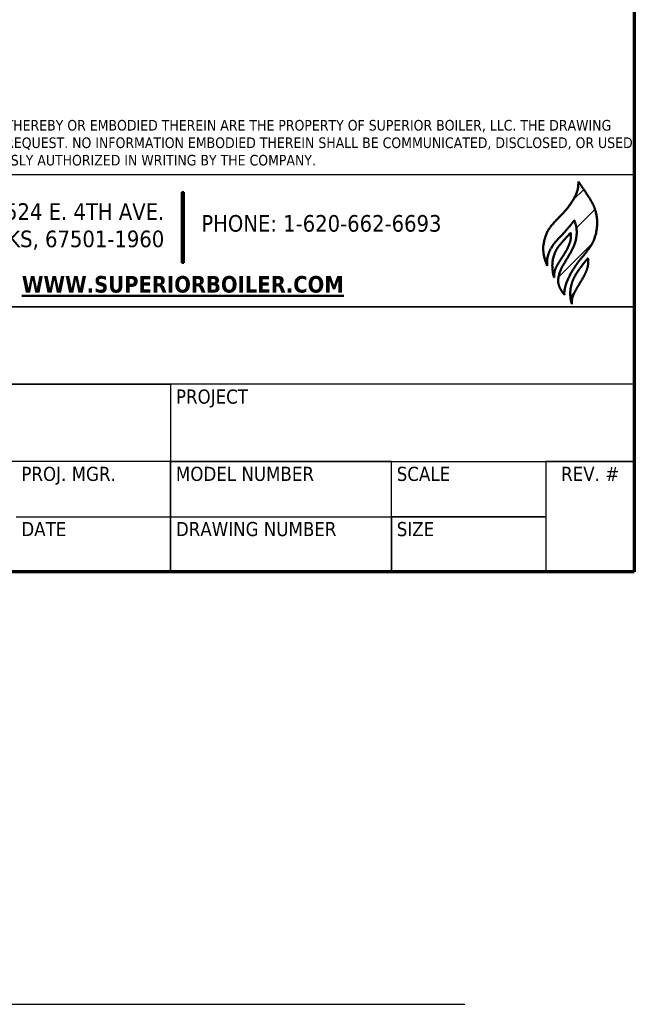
# Model space of a CAD drawing. Header units: inches. Extents: x 18 to 846, y -44 to 561.
# Tile 488 of 642: x 762 to 846, y -44 to 90. Entities that reach past the tile are written whole.
import ezdxf
from ezdxf.enums import TextEntityAlignment as Align

# ---------------------------------------------------------------- set-up
doc = ezdxf.new("R2010")
doc.units = ezdxf.units.IN
doc.header["$LTSCALE"] = 24
doc.header["$MEASUREMENT"] = 0
for name, color, linetype, lineweight in [('Border (ANSI)', 7, 'Continuous', 70), ('Hatch (ANSI)', 7, 'Continuous', 18), ('Layer 1', 7, 'Continuous', 25), ('Sketch Geometry (ANSI)', 7, 'Continuous', 25), ('Title (ANSI)', 7, 'Continuous', 50)]:
    doc.layers.add(name, color=color, linetype=linetype, lineweight=lineweight)
doc.styles.add('Note Text (ANSI)', font='tahoma.ttf')
doc.styles.get("Standard").update_dxf_attribs({"font": 'arial.ttf'})
doc.styles.add('Text Style40', font='tahoma.ttf')

# ---------------------------------------------------------------- blocks, each defined once
blk = doc.blocks.new('Borders SUPERIOR BORDER')
at = {"layer": 'Border (ANSI)'}
for p, q in [((35.25, 23.375), (35.25, 0.625)), ((35.25, 0.625), (0.75, 0.625))]:
    blk.add_line(p, q, dxfattribs=at)
blk = doc.blocks.new('Title Blocks SB TITLE-KS')
at = {"layer": 'Hatch (ANSI)'}
h = blk.add_hatch(dxfattribs=at)
h.set_pattern_fill('ANSI31', color=256, style=0)
edge = h.paths.add_edge_path()
edge.add_spline(control_points=[(54.2173, 4.6076), (54.2316, 4.5851), (54.2997, 4.4896), (54.3068, 4.4696), (54.3315, 4.3759), (54.3115, 4.2785), (54.2858, 4.2368), (54.2527, 4.1972), (54.2153, 4.1504), (54.1819, 4.1029), (54.1474, 4.0405), (54.1348, 3.9894), (54.1383, 3.9666)], knot_values=[0, 0, 0, 0, 0, 0.223328, 0.312076, 0.397557, 0.4854, 0.571518, 0.648725, 0.72663, 0.806969, 1, 1, 1, 1, 1], degree=4, periodic=0)
edge.add_spline(control_points=[(54.1383, 3.9666), (54.1313, 3.9752), (54.1253, 3.9822), (54.1043, 4.0131), (54.1001, 4.0586), (54.1165, 4.1126), (54.1407, 4.15), (54.1702, 4.1987), (54.1968, 4.2486), (54.2119, 4.3094), (54.2077, 4.3519), (54.1978, 4.3793), (54.1941, 4.3879)], knot_values=[0, 0, 0, 0, 0, 0.15114, 0.231086, 0.321487, 0.41918, 0.522073, 0.624121, 0.7241, 0.817328, 1, 1, 1, 1, 1], degree=4, periodic=0)
edge.add_spline(control_points=[(54.1941, 4.3879), (54.1925, 4.3856), (54.1905, 4.3826), (54.1903, 4.3822), (54.1773, 4.3651), (54.1797, 4.3686), (54.1434, 4.3244), (54.1255, 4.3062), (54.1025, 4.282), (54.0812, 4.2597), (54.0515, 4.2148), (54.0383, 4.1752), (54.0394, 4.1463), (54.0409, 4.1305)], knot_values=[0, 0, 0, 0, 0, 0.084189, 0.123518, 0.183255, 0.262966, 0.351281, 0.453216, 0.555026, 0.656205, 0.758757, 1, 1, 1, 1, 1], degree=4, periodic=0)
edge.add_spline(control_points=[(54.0409, 4.1305), (54.035, 4.1465), (54.0253, 4.1623), (54.0178, 4.2133), (54.0167, 4.2437), (54.0337, 4.3192), (54.069, 4.365), (54.1004, 4.3974), (54.1827, 4.4787), (54.2138, 4.5533), (54.2173, 4.5707), (54.2173, 4.6076)], knot_values=[0, 0, 0, 0, 0, 0.174503, 0.256986, 0.347347, 0.441708, 0.54982, 0.659603, 0.764027, 1, 1, 1, 1, 1], degree=4, periodic=0)
h = blk.add_hatch(dxfattribs=at)
h.set_pattern_fill('ANSI31', color=256, style=0)
h.paths.add_polyline_path([(51.9829, 4.5475), (51.9829, 4.1475), (51.9729, 4.1475), (51.9729, 4.5475)])
h = blk.add_hatch(dxfattribs=at)
h.set_pattern_fill('ANSI31', color=256, style=0)
edge = h.paths.add_edge_path()
edge.add_spline(control_points=[(54.0803, 4.064), (54.0791, 4.0722), (54.0795, 4.0991), (54.0911, 4.1219), (54.1075, 4.1516), (54.124, 4.1755), (54.1422, 4.2049), (54.1668, 4.2473), (54.1765, 4.2839), (54.1762, 4.303), (54.1732, 4.3182)], knot_values=[0, 0, 0, 0, 0, 0.223391, 0.320399, 0.421522, 0.529587, 0.642294, 0.753344, 1, 1, 1, 1, 1], degree=4, periodic=0)
edge.add_spline(control_points=[(54.1732, 4.3182), (54.1617, 4.3055), (54.1523, 4.2956), (54.1358, 4.2752), (54.0993, 4.2352), (54.0831, 4.2047), (54.0652, 4.1445), (54.0708, 4.1121), (54.0733, 4.0778), (54.0803, 4.064)], knot_values=[0, 0, 0, 0, 0, 0.237455, 0.346725, 0.468881, 0.595268, 0.718537, 1, 1, 1, 1, 1], degree=4, periodic=0)
h = blk.add_hatch(dxfattribs=at)
h.set_pattern_fill('ANSI31', color=256, style=0)
edge = h.paths.add_edge_path()
edge.add_spline(control_points=[(54.1811, 3.9129), (54.1797, 3.9203), (54.1796, 3.9385), (54.1845, 3.9546), (54.195, 3.9806), (54.2157, 4.0167), (54.2329, 4.0428), (54.2534, 4.0796), (54.2674, 4.1093), (54.2775, 4.154), (54.2718, 4.1683), (54.2713, 4.174)], knot_values=[0, 0, 0, 0, 0, 0.182396, 0.269345, 0.36604, 0.473614, 0.586097, 0.697821, 0.802203, 1, 1, 1, 1, 1], degree=4, periodic=0)
edge.add_spline(control_points=[(54.2713, 4.174), (54.2658, 4.1674), (54.2526, 4.1509), (54.2419, 4.137), (54.2198, 4.1069), (54.2098, 4.0939), (54.189, 4.0586), (54.1742, 4.0158), (54.167, 3.9727), (54.1737, 3.9324), (54.1811, 3.9129)], knot_values=[0, 0, 0, 0, 0, 0.204279, 0.290863, 0.384671, 0.48539, 0.591258, 0.706982, 1, 1, 1, 1, 1], degree=4, periodic=0)
at = {"layer": 'Layer 1', "lineweight": 5}
blk.add_open_spline([(54.1136, 4.25), (54.1534, 4.2966), (54.173, 4.3181), (54.1731, 4.318)], degree=3, dxfattribs=at)
at = {"layer": 'Title (ANSI)', "lineweight": 25}
for p, q in [((47.7839, 4.6475), (54.5339, 4.6475)), ((47.7839, 4.6475), (54.5339, 4.6475)), ((54.5339, 4.6475), (54.5339, 2.3975)), ((54.5339, 4.6475), (54.5339, 3.8975)), ((54.5339, 3.8975), (47.7839, 3.8975)), ((49.2839, 3.8975), (54.5339, 3.8975)), ((54.5339, 3.8975), (54.5339, 3.46)), ((54.5339, 3.46), (49.2839, 3.46)), ((49.2839, 3.46), (51.9089, 3.46)), ((51.9089, 3.46), (51.9089, 3.0225)), ((54.5339, 3.46), (51.9089, 3.46)), ((51.9089, 3.46), (51.9089, 3.0225)), ((54.5339, 3.0225), (54.5339, 3.46)), ((51.9089, 3.0225), (49.2839, 3.0225)), ((51.9089, 3.0225), (51.0339, 3.0225)), ((51.9089, 3.0225), (54.5339, 3.0225)), ((51.9089, 2.71), (51.9089, 3.0225)), ((53.1589, 3.0225), (51.9089, 3.0225)), ((51.9089, 3.0225), (51.9089, 2.71)), ((53.1589, 2.71), (53.1589, 3.0225)), ((53.1589, 3.0225), (54.0339, 3.0225)), ((53.1589, 2.71), (53.1589, 3.0225)), ((54.5339, 3.0225), (54.0339, 3.0225)), ((54.0339, 3.0225), (54.0339, 2.3975)), ((54.0339, 3.0225), (54.0339, 2.71)), ((54.5339, 2.3975), (54.5339, 3.0225)), ((51.0339, 2.71), (51.9089, 2.71)), ((51.0339, 2.71), (51.9089, 2.71)), ((51.9089, 2.3975), (51.9089, 2.71)), ((51.9089, 2.71), (53.1589, 2.71)), ((51.9089, 2.71), (51.9089, 2.3975)), ((51.9089, 2.71), (53.1589, 2.71)), ((53.1589, 2.3975), (53.1589, 2.71)), ((53.1589, 2.71), (54.0339, 2.71)), ((53.1589, 2.71), (53.1589, 2.3975)), ((54.0339, 2.71), (53.1589, 2.71)), ((54.0339, 2.71), (54.0339, 2.3975)), ((54.5339, 2.3975), (47.7839, 2.3975)), ((51.9089, 2.3975), (51.0339, 2.3975)), ((53.1589, 2.3975), (51.9089, 2.3975)), ((54.0339, 2.3975), (53.1589, 2.3975)), ((54.0339, 2.3975), (54.5339, 2.3975))]:
    blk.add_line(p, q, dxfattribs=at)
at = {"layer": 'Title (ANSI)'}
for p, q in [((51.9729, 4.5475), (51.9829, 4.5475)), ((51.9729, 4.1475), (51.9729, 4.5475)), ((51.9829, 4.5475), (51.9829, 4.1475)), ((51.9829, 4.1475), (51.9729, 4.1475))]:
    blk.add_line(p, q, dxfattribs=at)
for points, knots in [([(54.2173, 4.6076), (54.2173, 4.5707), (54.2138, 4.5533), (54.1827, 4.4787), (54.1004, 4.3974), (54.069, 4.365), (54.0337, 4.3192), (54.0167, 4.2437), (54.0178, 4.2133), (54.0253, 4.1623), (54.035, 4.1465), (54.0409, 4.1305)], [0, 0, 0, 0, 0, 0.235973, 0.340397, 0.45018, 0.558292, 0.652653, 0.743014, 0.825497, 1, 1, 1, 1, 1]), ([(54.2173, 4.6076), (54.2316, 4.5851), (54.2997, 4.4896), (54.3068, 4.4696), (54.3315, 4.3759), (54.3115, 4.2785), (54.2858, 4.2368), (54.2527, 4.1972), (54.2153, 4.1504), (54.1819, 4.1029), (54.1474, 4.0405), (54.1348, 3.9894), (54.1383, 3.9666)], [0, 0, 0, 0, 0, 0.223328, 0.312076, 0.397557, 0.4854, 0.571518, 0.648725, 0.72663, 0.806969, 1, 1, 1, 1, 1]), ([(54.0409, 4.1305), (54.0394, 4.1463), (54.0383, 4.1752), (54.0515, 4.2148), (54.0812, 4.2597), (54.1025, 4.282), (54.1255, 4.3062), (54.1434, 4.3244), (54.1797, 4.3686), (54.1773, 4.3651), (54.1903, 4.3822), (54.1905, 4.3826), (54.1925, 4.3856), (54.1941, 4.3879)], [0, 0, 0, 0, 0, 0.241243, 0.343795, 0.444974, 0.546784, 0.648719, 0.737034, 0.816745, 0.876482, 0.915811, 1, 1, 1, 1, 1]), ([(54.1383, 3.9666), (54.1313, 3.9752), (54.1253, 3.9822), (54.1043, 4.0131), (54.1001, 4.0586), (54.1165, 4.1126), (54.1407, 4.15), (54.1702, 4.1987), (54.1968, 4.2486), (54.2119, 4.3094), (54.2077, 4.3519), (54.1978, 4.3793), (54.1941, 4.3879)], [0, 0, 0, 0, 0, 0.15114, 0.231086, 0.321487, 0.41918, 0.522073, 0.624121, 0.7241, 0.817328, 1, 1, 1, 1, 1]), ([(54.1732, 4.3182), (54.1617, 4.3055), (54.1523, 4.2956), (54.1358, 4.2752), (54.0993, 4.2352), (54.0831, 4.2047), (54.0652, 4.1445), (54.0708, 4.1121), (54.0733, 4.0778), (54.0803, 4.064)], [0, 0, 0, 0, 0, 0.237455, 0.346725, 0.468881, 0.595268, 0.718537, 1, 1, 1, 1, 1]), ([(54.0803, 4.064), (54.0791, 4.0722), (54.0795, 4.0991), (54.0911, 4.1219), (54.1075, 4.1516), (54.124, 4.1755), (54.1422, 4.2049), (54.1668, 4.2473), (54.1765, 4.2839), (54.1762, 4.303), (54.1732, 4.3182)], [0, 0, 0, 0, 0, 0.223391, 0.320399, 0.421522, 0.529587, 0.642294, 0.753344, 1, 1, 1, 1, 1]), ([(54.2713, 4.174), (54.2658, 4.1674), (54.2526, 4.1509), (54.2419, 4.137), (54.2198, 4.1069), (54.2098, 4.0939), (54.189, 4.0586), (54.1742, 4.0158), (54.167, 3.9727), (54.1737, 3.9324), (54.1811, 3.9129)], [0, 0, 0, 0, 0, 0.204279, 0.290863, 0.384671, 0.48539, 0.591258, 0.706982, 1, 1, 1, 1, 1]), ([(54.1811, 3.9129), (54.1797, 3.9203), (54.1796, 3.9385), (54.1845, 3.9546), (54.195, 3.9806), (54.2157, 4.0167), (54.2329, 4.0428), (54.2534, 4.0796), (54.2674, 4.1093), (54.2775, 4.154), (54.2718, 4.1683), (54.2713, 4.174)], [0, 0, 0, 0, 0, 0.182396, 0.269345, 0.36604, 0.473614, 0.586097, 0.697821, 0.802203, 1, 1, 1, 1, 1])]:
    blk.add_open_spline(points, degree=4, knots=knots, dxfattribs=at)
at = {"layer": 'Title (ANSI)', "style": 'Text Style40'}
for s, p in [('PROJECT', (51.9389, 3.43)), ('PROJ. MGR.', (51.0639, 2.9925)), ('MODEL NUMBER', (51.9389, 2.9925)), ('SCALE', (53.1889, 2.9925)), ('DATE', (51.0639, 2.68)), ('DRAWING NUMBER', (51.9389, 2.68)), ('SIZE', (53.1889, 2.68))]:
    blk.add_text(s, height=0.08, dxfattribs=at).set_placement(p, align=Align.TOP_LEFT)
blk.add_text('REV. #', height=0.08, dxfattribs=at).set_placement((54.2839, 2.9925), align=Align.TOP_CENTER)
at = {"layer": 'Title (ANSI)', "line_spacing_factor": 0.987884, "style": 'Note Text (ANSI)'}
for s, insert, char_height, width, attachment_point in [('\\fTahoma|b0|i0;{\\H0.0600;NOTICE: THIS DRAWING AND ALL FEATURES SEPARATELY OR COLLECTIVELY DISCLOSED THEREBY OR EMBODIED THEREIN ARE THE PROPERTY OF SUPERIOR BOILER, LLC. THE DRAWING SHALL NOT BE REPRODUCED OR COPIED, AND MUST BE RETURNED IMMEDIATELY UPON REQUEST. NO INFORMATION EMBODIED THEREIN SHALL BE COMMUNICATED, DISCLOSED, OR USED IN ANY MANNER, IN WHOLE OR IN PART EXCEPT AS AND TO EXTEND PREVIOUSLY EXPRESSLY AUTHORIZED IN WRITING BY THE COMPANY.}', (47.8139, 4.6886), 0.06, 6.700989, 7), ('\\fTahoma|b0|i0;{\\H0.0940;3524 E. 4TH AVE.\\P}\\fTahoma|b0|i0;{\\H0.0940;HUTCHINSON,KS, 67501-1960}', (51.8729, 4.3525), 0.094, 1.956484, 6)]:
    blk.add_mtext(s, dxfattribs=dict(at, insert=insert, char_height=char_height, width=width, attachment_point=attachment_point))
at = {"layer": 'Title (ANSI)', "char_height": 0.094, "style": 'Note Text (ANSI)'}
for s, insert, width, attachment_point in [('\\fTahoma|b0|i0;{\\H0.0940;PHONE: 1-620-662-6693}', (52.0829, 4.4175), 1.559387, 1), ('\\fTahoma|b1|i0;{\\H0.0940;\\LWWW.SUPERIORBOILER.COM}', (51.9779, 4.0725), 1.970267, 2)]:
    blk.add_mtext(s, dxfattribs=dict(at, insert=insert, width=width, attachment_point=attachment_point))
at = {"layer": 'Title (ANSI)', "lineweight": 30, "flags": 63}
for tag, p in [('REV._1_#', (41.2839, 4.3662)), ('REV_#1_DATE', (46.0339, 4.3662)), ('REV_#1_DRAWN', (46.5339, 4.3662)), ('REV_#1_APPR', (47.0339, 4.3662)), ('REV_#1_P.M.', (47.5339, 4.3662)), ('REV._2__#', (41.2839, 4.1787)), ('REV_#2_DATE', (46.0339, 4.1787)), ('REV_#2_DRAWN', (46.5339, 4.1787)), ('REV_#2_APPR', (47.0339, 4.1787)), ('REV_#2_P.M.', (47.5339, 4.1787)), ('REV._3_#', (41.2839, 3.9912)), ('REV_#3_DATE', (46.0339, 3.9912)), ('REV_#3_DRAWN', (46.5339, 3.9912)), ('REV_#3_APPR', (47.0339, 3.9912)), ('REV_#3_P.M.', (47.5339, 3.9912)), ('REV._4_#', (41.2839, 3.8037)), ('REV_#4_DATE', (46.0339, 3.8037)), ('REV_#4_DRAWN', (46.5339, 3.8037)), ('REV_#4_APPR', (47.0339, 3.8037)), ('REV_#4_P.M.', (47.5339, 3.8037)), ('REV._5_#', (41.2839, 3.6162)), ('REV_#5_DATE', (46.0339, 3.6162)), ('REV_#5_DRAWN', (46.5339, 3.6162)), ('REV_#5_APPR', (47.0339, 3.6162)), ('REV_#5_P.M.', (47.5339, 3.6162)), ('REV._6_#', (41.2839, 3.4287)), ('REV_#6_DATE', (46.0339, 3.4287)), ('REV_#6_DRAWN', (46.5339, 3.4287)), ('REV_#6_APPR', (47.0339, 3.4287)), ('REV_#6_P.M.', (47.5339, 3.4287))]:
    blk.add_attdef(tag, text='', height=0.08, dxfattribs=at).set_placement(p, align=Align.MIDDLE_CENTER)
for tag, p in [('REVISION_#1_DESCRIPTION', (41.5639, 4.3662)), ('REVISION_#2_DESCRIPTION', (41.5639, 4.1787)), ('REVISION_#3_DESCRIPTION', (41.5639, 3.9912)), ('REVISION_#4_DESCRIPTION', (41.5639, 3.8037)), ('REVISION_#5_DESCRIPTION', (41.5639, 3.6162)), ('REVISION_#6_DESCRIPTION', (41.5639, 3.4287))]:
    blk.add_attdef(tag, text='', height=0.08, dxfattribs=at).set_placement(p, align=Align.MIDDLE_LEFT)
for tag, height, p in [('DRAWING_NAME', 0.125, (51.9089, 3.68)), ('DRAWING_REV_#', 0.188, (54.2839, 2.7925))]:
    blk.add_attdef(tag, text='', height=height, dxfattribs=at).set_placement(p, align=Align.TOP_CENTER)
for tag, height, p in [('CONTRACTOR', 0.125, (49.3139, 3.2425)), ('PROJECT', 0.125, (51.9389, 3.2425)), ('SCALE', 0.1, (53.1889, 2.8675)), ('DRAWN_BY_DATE', 0.1, (49.3139, 2.555)), ('DRAWN_BY_INITIAL', 0.1, (49.3139, 2.8675)), ('MODEL_NUMBER', 0.1, (51.9389, 2.8675)), ('APPROVED_BY_INITIAL', 0.1, (50.1889, 2.8675)), ('PROJECT_MANAGER_INITIAL', 0.1, (51.0639, 2.8675)), ('APPROVED_BY_DATE', 0.1, (50.1889, 2.555)), ('PROJECT_MANAGER_DATE', 0.1, (51.0639, 2.555)), ('DRAWING_NUMBER', 0.1, (51.9389, 2.555)), ('SIZE', 0.1, (53.1889, 2.555))]:
    blk.add_attdef(tag, text='', height=height, dxfattribs=at).set_placement(p, align=Align.TOP_LEFT)

msp = doc.modelspace()

# ---------------------------------------------------------------- linework, layer by layer
at = {"layer": 'Sketch Geometry (ANSI)'}
msp.add_line((64.7706, -43.75028), (822.99252, -43.75028), dxfattribs=at)

# ---------------------------------------------------------------- block references
at = {"xscale": 24, "yscale": 24, "zscale": 24}
for name, p in [('Borders SUPERIOR BORDER', (0, 0)), ('Title Blocks SB TITLE-KS', (-462.81431, -42.53984))]:
    msp.add_blockref(name, p, dxfattribs=at)

doc.saveas('drawing.dxf')
